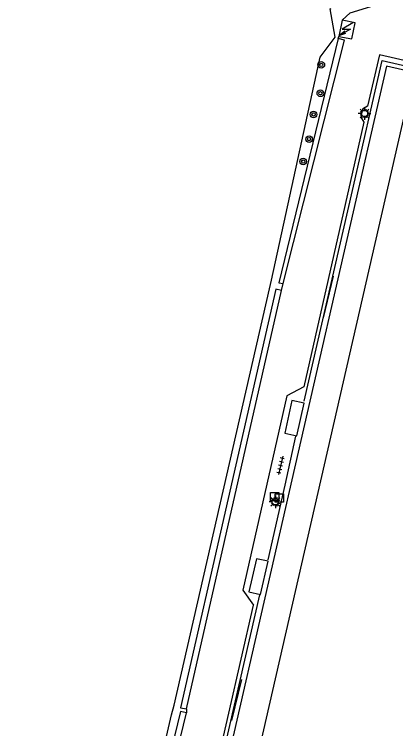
# Model space of a CAD drawing. Extents: x 128999 to 131010, y 395498 to 399007.
# Drawn here: x 130495.9 to 130541.8, y 396497.2 to 396583.2 of the extents above; entities that cross this region are included whole.
import ezdxf

# ---------------------------------------------------------------- set-up
doc = ezdxf.new("R2010")
doc.units = 0
for name, color, linetype in [('bs-afsc-ballenvanger', 7, 'Continuous'), ('bs-afsc-belijning', 7, 'Continuous'), ('bs-afsc-doel', 7, 'Continuous'), ('bs-afsc-poort', 7, 'Continuous'), ('bs-symb-veldverlichting', 7, 'Continuous'), ('gg-afsc-hekwerk', 7, 'Continuous'), ('gg-bbg-lage trafo', 7, 'Continuous'), ('gg-bbg-overig bouwwerk', 7, 'Continuous'), ('gg-knt-verharding', 7, 'Continuous'), ('gt-grn-groengrens', 7, 'Continuous'), ('gt-symb-boom', 7, 'Continuous'), ('gt-symb-straatmeubilair', 7, 'Continuous'), ('gt-symb-tegel verharding', 7, 'Continuous'), ('gt-symb-trafo symbool', 7, 'Continuous')]:
    doc.layers.add(name, color=color, linetype=linetype)

# ---------------------------------------------------------------- blocks, each defined once
blk = doc.blocks.new('gt0-BOOM')
at = {"layer": 'gt-symb-boom'}
for radius in [0.4, 0.2]:
    blk.add_circle((0, 0), radius, dxfattribs=at)
blk = doc.blocks.new('bs0-VELDV')
at = {"layer": 'bs-symb-veldverlichting'}
for p, q in [((-0.375, 0), (-0.75, 0)), ((-0.53, 0.53), (-0.265, 0.265)), ((-0.346, 0.144), (-0.52, 0.215)), ((-0.215, 0.52), (-0.144, 0.346)), ((0, 0.75), (0, 0.375)), ((0.215, 0.52), (0.144, 0.346)), ((0.265, 0.265), (0.53, 0.53)), ((0.346, 0.144), (0.52, 0.215)), ((0.375, 0), (0.75, 0)), ((-0.265, -0.265), (-0.53, -0.53)), ((-0.346, -0.144), (-0.52, -0.215)), ((-0.144, -0.346), (-0.215, -0.52)), ((0, -0.375), (0, -0.75)), ((0.144, -0.346), (0.215, -0.52)), ((0.265, -0.265), (0.53, -0.53)), ((0.346, -0.144), (0.52, -0.215))]:
    blk.add_line(p, q, dxfattribs=at)
blk.add_circle((0, 0), 0.375, dxfattribs=at)
blk = doc.blocks.new('gt0-HSP')
at = {"layer": 'gt-symb-trafo symbool'}
for points in [[(0.771, 0.746), (-0.529, -0.004), (0.471, -0.004), (-0.829, -0.754)], [(-0.217, -0.24), (-0.829, -0.754), (-0.077, -0.48)]]:
    blk.add_lwpolyline(points, dxfattribs=at)
blk = doc.blocks.new('DUMMY')
at = {"layer": 'gt-symb-straatmeubilair'}
blk.add_lwpolyline([(0.5, -0.5), (-0.5, -0.5), (-0.5, 0.5), (0.5, 0.5)], close=True, dxfattribs=at)
blk = doc.blocks.new('gt0-TEG1')
at = {"layer": 'gt-symb-tegel verharding'}
for p, q in [((-1.125, 0), (1.125, 0)), ((-0.9, -0.25), (-0.9, 0.25)), ((-0.45, -0.25), (-0.45, 0.25)), ((0, -0.25), (0, 0.25)), ((0.45, -0.25), (0.45, 0.25)), ((0.9, -0.25), (0.9, 0.25))]:
    blk.add_line(p, q, dxfattribs=at)

msp = doc.modelspace()

# ---------------------------------------------------------------- linework, layer by layer
at = {"layer": 'bs-afsc-ballenvanger'}
for p, q in [((130530.736, 396536.622), (130536.577, 396561.988)), ((130519.574, 396487.817), (130525.433, 396513.286))]:
    msp.add_line(p, q, dxfattribs=at)
at = {"layer": 'bs-afsc-belijning'}
msp.add_line((130543.194, 396572.782), (130520.866, 396475.296), dxfattribs=at)
at = {"layer": 'bs-afsc-doel'}
for p, q in [((130533.1, 396546.645), (130534.296, 396551.651)), ((130522.069, 396498.148), (130523.237, 396503.115))]:
    msp.add_line(p, q, dxfattribs=at)
at = {"layer": 'bs-afsc-poort'}
for p, q in [((130526.577, 396550.115), (130526.834, 396551.179)), ((130528.136, 396525.1), (130528.454, 396526.486)), ((130514.805, 396498.866), (130515.107, 396500))]:
    msp.add_line(p, q, dxfattribs=at)
at = {"layer": 'gg-afsc-hekwerk'}
for p, q in [((130530.736, 396536.622), (130536.577, 396561.988)), ((130526.577, 396550.115), (130526.834, 396551.179)), ((130515.107, 396500), (130526.577, 396550.115)), ((130528.454, 396526.486), (130529.767, 396532.378)), ((130528.136, 396525.1), (130528.454, 396526.486)), ((130526.407, 396517.488), (130528.136, 396525.1)), ((130519.574, 396487.817), (130525.433, 396513.286)), ((130514.805, 396498.866), (130515.107, 396500))]:
    msp.add_line(p, q, dxfattribs=at)
for points in [[(130526.834, 396551.179), (130532.68, 396578.026), (130534.484, 396580.415), (130533.899, 396583.844), (130534.015, 396583.879)], [(130536.577, 396561.988), (130540.121, 396577.638), (130562.574, 396572.488)], [(130495.874, 396416.208), (130508.938, 396473.391), (130514.805, 396498.866)]]:
    msp.add_lwpolyline(points, dxfattribs=at)
at = {"layer": 'gg-bbg-lage trafo'}
msp.add_line((130535.313, 396582.495), (130534.916, 396580.532), dxfattribs=at)
msp.add_lwpolyline([(130534.916, 396580.532), (130536.496, 396580.213), (130536.892, 396582.178), (130535.313, 396582.495)], dxfattribs=at)
at = {"layer": 'gg-bbg-overig bouwwerk'}
for p, q in [((130529.866, 396532.421), (130530.743, 396536.383)), ((130525.508, 396513.336), (130526.419, 396517.335))]:
    msp.add_line(p, q, dxfattribs=at)
for points in [[(130530.743, 396536.383), (130529.287, 396536.686), (130528.448, 396532.738), (130529.866, 396532.421)], [(130526.419, 396517.335), (130525.004, 396517.613), (130524.104, 396513.656), (130525.508, 396513.336)]]:
    msp.add_lwpolyline(points, dxfattribs=at)
at = {"layer": 'gg-knt-verharding'}
for points in [[(130605.792, 396563.167), (130539.81, 396578.294), (130538.381, 396572.137), (130537.769, 396571.779), (130537.584, 396570.786), (130537.954, 396570.207), (130530.696, 396538.349)], [(130588.547, 396467.992), (130609.864, 396561.09), (130540.644, 396576.945), (130516.793, 396472.611), (130586.014, 396456.818)], [(130530.696, 396538.349), (130528.681, 396537.268), (130523.363, 396513.836), (130524.64, 396512.038)], [(130515.57, 396472.238), (130516.798, 396477.578), (130516.423, 396478.178), (130516.653, 396479.17), (130517.25, 396479.547), (130524.64, 396512.038)]]:
    msp.add_lwpolyline(points, dxfattribs=at)
at = {"layer": 'gt-grn-groengrens'}
for p, q in [((130534.848, 396580.28), (130534.916, 396580.532)), ((130528.028, 396549.924), (130528.232, 396550.764)), ((130516.6, 396499.56), (130528.028, 396549.924)), ((130516.6, 396499.56), (130516.582, 396499.081))]:
    msp.add_line(p, q, dxfattribs=at)
for points in [[(130535.313, 396582.495), (130536.28, 396583.363), (130546.762, 396586.605), (130548.972, 396587.496), (130555.056, 396588.863), (130554.976, 396586.808), (130558.085, 396586.075), (130559.541, 396587.8), (130559.394, 396590.055), (130566.151, 396592.396), (130570.679, 396595.363)], [(130534.848, 396580.28), (130527.702, 396550.855), (130528.232, 396550.764)], [(130528.232, 396550.764), (130535.617, 396580.088), (130534.848, 396580.28)], [(130528.028, 396549.924), (130527.343, 396550.083), (130515.875, 396499.699), (130516.6, 396499.56)], [(130516.582, 396499.081), (130515.878, 396499.231), (130509.626, 396473.47), (130496.327, 396416.292), (130497.023, 396416.197)], [(130497.023, 396416.197), (130510.32, 396473.35), (130516.582, 396499.081)]]:
    msp.add_lwpolyline(points, dxfattribs=at)

# ---------------------------------------------------------------- block references
at = {"layer": 'bs-symb-veldverlichting'}
for p in [(130538.01, 396571.24), (130527.289, 396524.486)]:
    msp.add_blockref('bs0-VELDV', p, dxfattribs=at)
at = {"layer": 'gt-symb-boom'}
for p in [(130532.814, 396577.09), (130532.706, 396573.673), (130531.882, 396571.126), (130531.354, 396568.165), (130530.646, 396565.457)]:
    msp.add_blockref('gt0-BOOM', p, dxfattribs=at)
at = {"layer": 'gt-symb-straatmeubilair'}
for p in [(130527.202, 396525.107), (130527.766, 396524.969)]:
    msp.add_blockref('DUMMY', p, dxfattribs=at)
at = {"layer": 'gt-symb-tegel verharding', "rotation": -102.77124256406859}
msp.add_blockref('gt0-TEG1', (130527.92, 396528.895), dxfattribs=at)
at = {"layer": 'gt-symb-trafo symbool'}
msp.add_blockref('gt0-HSP', (130535.859, 396581.414), dxfattribs=at)

doc.saveas('drawing.dxf')
